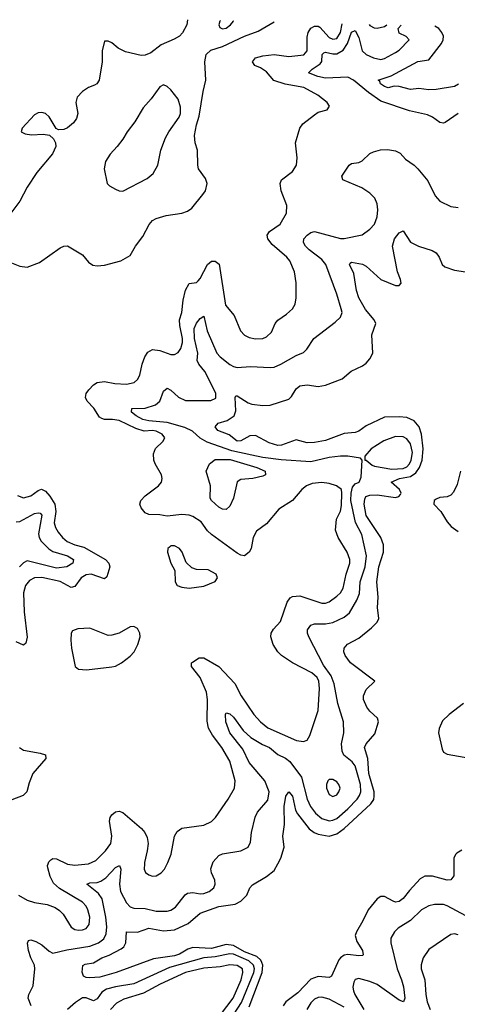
# Model space of a CAD drawing. Header units: inches. Extents: x 1552611 to 1694776, y 811966 to 917215.
# Tile 534 of 549: x 1675950 to 1678325, y 909237 to 914579. Entities that reach past the tile are written whole.
import ezdxf

# ---------------------------------------------------------------- set-up
doc = ezdxf.new("R2010")
doc.units = ezdxf.units.IN
doc.header["$MEASUREMENT"] = 0
doc.layers.add('B6970', color=7, linetype='Continuous')
doc.layers.add('B6971', color=7, linetype='Continuous')

msp = doc.modelspace()

# ---------------------------------------------------------------- linework, layer by layer
at = {"layer": 'B6970', "color": 5}
for points, elevation in [([(1675943.1, 909830), (1675990, 909801.8), (1676030, 909789.2), (1676098.6, 909778.6), (1676142.8, 909762.8), (1676166.8, 909746.8), (1676186.1, 909726.1), (1676230, 909656), (1676250, 909643.5), (1676270, 909639), (1676290, 909640.5), (1676310, 909649.4), (1676326.6, 909670), (1676331.4, 909710), (1676320.5, 909750), (1676310, 909769.7), (1676290, 909790.8), (1676165.3, 909865.3), (1676133.9, 909893.9), (1676116.2, 909930), (1676102.8, 909977.2), (1676101.5, 909990), (1676104.7, 910000)], 780), ([(1676011.6, 909230), (1675996.4, 909270), (1675999.8, 909290), (1676023.3, 909336.7), (1676031.6, 909430), (1676029.5, 909450), (1676010.7, 909490), (1675998.5, 909530), (1675991.8, 909568.2), (1675997.2, 909582.8), (1676010, 909587.7), (1676037.5, 909577.5), (1676070, 909560.2), (1676110, 909525.3), (1676130, 909515.1), (1676206.4, 909533.6), (1676330, 909552.1), (1676376.8, 909570), (1676406.7, 909593.3), (1676419.7, 909620.3), (1676422.5, 909657.5), (1676418.3, 909710), (1676398.2, 909810), (1676378.4, 909838.4), (1676314, 909890), (1676330, 909897.2), (1676370, 909898.6), (1676390, 909905.3), (1676417.2, 909922.8), (1676470, 909979.7), (1676491, 909991), (1676498, 909970), (1676491.5, 909890), (1676497.8, 909850), (1676528.7, 909788.7), (1676550, 909765.4), (1676570, 909758.3), (1676630, 909757.5), (1676690, 909742.8), (1676750, 909742.4), (1676770, 909748.2), (1676795.3, 909764.7), (1676848.2, 909831.8), (1676860.5, 909839.5), (1676890, 909844.3), (1676930, 909836.6), (1676950, 909838.5), (1676978.5, 909850), (1677003.1, 909870), (1677011.4, 909890), (1677009, 909910), (1676991.7, 909950), (1676987.1, 909972.9), (1676996, 910000)], 760), ([(1676206.6, 910000), (1676210, 909998.4), (1676250, 909992.7), (1676321.1, 909998.9), (1676323.5, 910000)], 780), ([(1677195.6, 909224.4), (1677266.5, 909410), (1677269.1, 909449.1), (1677264.7, 909464.7), (1677257.6, 909477.6), (1677236.3, 909496.3), (1677170, 909522.7), (1677110, 909557.2), (1677070, 909561.3), (1676990, 909540.7), (1676890, 909546.1), (1676862.8, 909537.2), (1676817.3, 909510), (1676790, 909500.3), (1676676.4, 909483.6), (1676473.4, 909410), (1676385.4, 909385.4), (1676330, 909381.6), (1676310, 909382.9), (1676296.9, 909390), (1676289.1, 909410.9), (1676292.3, 909447.7), (1676304.7, 909455.3), (1676350, 909462.6), (1676395.6, 909490), (1676435.8, 909504.2), (1676501.4, 909538.6), (1676514.4, 909550), (1676526.1, 909570), (1676530, 909630.2), (1676590, 909628), (1676650, 909651.1), (1676730, 909636.5), (1676790, 909640.9), (1676864.7, 909675.3), (1676930, 909732.5), (1677030, 909768.1), (1677119.5, 909780.5), (1677150, 909796.5), (1677183.1, 909830), (1677199.4, 909870), (1677213.7, 909886.3), (1677290, 909930.6), (1677330, 909963.6), (1677350.2, 910000)], 740), ([(1676626.8, 910000), (1676625.3, 909970), (1676632.9, 909952.9), (1676650, 909939.5), (1676670, 909932.2), (1676690, 909934), (1676718.4, 909950), (1676735.1, 909970), (1676751, 910000)], 780), ([(1678306.2, 910000), (1678306.1, 909933.9), (1678290, 909911.8), (1678270, 909911.2), (1678190, 909933.2), (1678147.8, 909932.2), (1678122.3, 909917.7), (1678064.5, 909855.5), (1678030, 909810.8), (1678010, 909795.2), (1677990, 909792.2), (1677976.5, 909796.5), (1677930, 909822.8), (1677910, 909823.1), (1677890.3, 909810), (1677840.6, 909750), (1677812.3, 909690), (1677777, 909630), (1677770.8, 909610), (1677778.9, 909578.9), (1677810.2, 909530), (1677813.8, 909506.2), (1677810, 909502), (1677790, 909500.3), (1677730, 909508.1), (1677710, 909504.7), (1677690.2, 909490), (1677682.2, 909477.8), (1677641.7, 909390), (1677630, 909382.9), (1677570, 909389.1), (1677530, 909373.9), (1677459.7, 909300.3), (1677394.8, 909250), (1677379.6, 909230)], 740), ([(1678370, 909716.9), (1678270, 909772.4), (1678250, 909779.1), (1678201.3, 909778.7), (1678170, 909770.7), (1678130, 909749.8), (1678070, 909692.7), (1678004.2, 909650), (1677983.1, 909630), (1677964.4, 909595.6), (1677964, 909570), (1677998.4, 909430), (1678022.5, 909370), (1678032.1, 909332.1), (1678040.2, 909270), (1678032.7, 909250), (1678010, 909260.5), (1677890, 909344.5), (1677850, 909361.6), (1677790, 909377.4), (1677770, 909371.8), (1677762.8, 909357.2), (1677758.2, 909330), (1677760.6, 909310), (1677767.7, 909290), (1677817.4, 909210)], 760), ([(1678330, 909614.4), (1678310, 909618.8), (1678290, 909615.6), (1678170, 909534.3), (1678140.2, 909490), (1678128, 909452), (1678127.9, 909430), (1678147.6, 909370), (1678153.6, 909290), (1678161.6, 909250), (1678177, 909210)], 780), ([(1677090.2, 909149.8), (1677153.5, 909246.5), (1677221.1, 909410), (1677223.5, 909430), (1677218.9, 909450), (1677194.1, 909474.1), (1677110, 909509.5), (1677090, 909510.7), (1677010, 909494.2), (1676950, 909488.6), (1676763.6, 909436.4), (1676570, 909347.9), (1676470, 909332.8), (1676420.9, 909319.1), (1676396.3, 909303.7), (1676370, 909267.7), (1676350, 909256.8), (1676310, 909272.1), (1676290, 909272.9), (1676252.3, 909247.7), (1676210, 909209.4)], 760), ([(1677039.6, 909180.4), (1677107.8, 909270), (1677151.8, 909370), (1677161.7, 909410), (1677158.6, 909430), (1677130, 909448.7), (1677090, 909451.2), (1677038.5, 909441.5), (1676950, 909433.9), (1676850, 909410.2), (1676712.5, 909347.5), (1676621.3, 909298.7), (1676515.4, 909264.6), (1676475.9, 909244.1), (1676442.8, 909210)], 780), ([(1677710, 909222.3), (1677630, 909264.5), (1677590, 909276.5), (1677570, 909274.8), (1677550, 909264.8), (1677530, 909246.2), (1677508.6, 909210)], 760)]:
    msp.add_lwpolyline(points, dxfattribs=dict(at, elevation=elevation))
at = {"layer": 'B6971', "color": 5}
for points, elevation in [([(1675870, 913274.2), (1675950, 913240.8), (1675990, 913236.5), (1676058, 913262), (1676170, 913341.3), (1676190, 913350.4), (1676210, 913352.2), (1676290, 913303.8), (1676322.6, 913262.6), (1676346.3, 913246.3), (1676370, 913243.2), (1676410, 913247.5), (1676499.3, 913270), (1676550, 913300.3), (1676578.9, 913350), (1676618.1, 913401.9), (1676651.9, 913468.1), (1676670, 913489), (1676690, 913500.2), (1676744.2, 913515.8), (1676830, 913529), (1676860.8, 913539.3), (1676883.5, 913556.5), (1676944.4, 913630), (1676958, 913650), (1676966.6, 913690), (1676957.4, 913717.4), (1676921.1, 913770), (1676916.9, 913790), (1676915.3, 913870), (1676902.8, 913910), (1676899.4, 913950), (1676909, 914009), (1676924.1, 914055.9), (1676945.2, 914190), (1676960.2, 914250), (1676955, 914350), (1676961.4, 914390), (1676986.4, 914413.6), (1677050, 914433.1), (1677170, 914488.5), (1677244.5, 914515.5), (1677331.2, 914566.4)], 820), ([(1676860.3, 914578.6), (1676856.1, 914550), (1676832.6, 914507.4), (1676816.9, 914490), (1676787.6, 914472.4), (1676717.3, 914442.7), (1676661.5, 914398.5), (1676630, 914386.4), (1676610, 914384.5), (1676523.8, 914403.8), (1676483.8, 914423.8), (1676450, 914452.8), (1676430, 914462), (1676410, 914462), (1676398.4, 914410), (1676397.1, 914350), (1676381.3, 914250), (1676368.7, 914231.3), (1676356.8, 914223.2), (1676323, 914210), (1676290.4, 914190), (1676261.7, 914158.3), (1676255, 914130), (1676265.5, 914070), (1676257.8, 914042.2), (1676241.7, 914018.3), (1676210, 913992.5), (1676190, 913983.1), (1676161.1, 913981.1), (1676148.4, 913988.4), (1676110, 914051.6), (1676090, 914069.8), (1676070, 914075.5), (1676050, 914073.1), (1676030, 914062), (1675963.6, 913990), (1675958.4, 913970), (1675979, 913959), (1676014.8, 913954.8), (1676077.3, 913957.3), (1676111.7, 913951.7), (1676132.8, 913932.8), (1676143.6, 913910), (1676145.3, 913890), (1676128.4, 913851.6), (1676043.1, 913750), (1675990.2, 913669.8), (1675950, 913593.3), (1675901.7, 913530)], 820), ([(1676751, 910000), (1676754.1, 910005.9), (1676771.5, 910051.5), (1676789.7, 910150), (1676804.4, 910175.6), (1676830, 910193.8), (1676949.2, 910210), (1676991, 910229), (1677011.8, 910250), (1677080.8, 910350), (1677114.8, 910410), (1677119.8, 910450), (1677090, 910556.9), (1677047.7, 910630), (1676996.5, 910696.5), (1676975, 910735), (1676967.4, 910772.6), (1676969.4, 910890), (1676964.4, 910930), (1676929.2, 911010), (1676882, 911070), (1676883, 911090), (1676886.8, 911093.2), (1676923.5, 911116.5), (1676950, 911116.8), (1677030, 911069.5), (1677117.7, 910977.7), (1677151.5, 910910), (1677220.9, 910810), (1677257.3, 910770), (1677296.4, 910736.4), (1677451.3, 910668.7), (1677490, 910663.1), (1677510, 910670.5), (1677524.5, 910695.5), (1677569.2, 910830.8), (1677576.9, 910950), (1677573.5, 910990), (1677563.7, 911010), (1677535.9, 911035.9), (1677429.9, 911090), (1677369.9, 911130), (1677350.7, 911150), (1677324.8, 911190), (1677312.7, 911230), (1677315.2, 911250), (1677327.2, 911272.8), (1677365.3, 911314.7), (1677401.3, 911418.7), (1677418.1, 911441.9), (1677430, 911449.3), (1677470, 911452.9), (1677590, 911413.9), (1677610, 911414.2), (1677630, 911421.4), (1677670, 911451), (1677690, 911470.2), (1677705.1, 911494.9), (1677722, 911570), (1677741.8, 911630), (1677740.7, 911650), (1677727.5, 911690), (1677677.3, 911770), (1677664.1, 911810), (1677669.1, 911870), (1677690, 911912.8), (1677696.8, 911943.2), (1677698.8, 912010), (1677695.4, 912030), (1677669.2, 912050), (1677630, 912062), (1677590, 912068.6), (1677536.8, 912063.2), (1677506.9, 912050), (1677481.3, 912030), (1677430.2, 911969.8), (1677357, 911923), (1677290, 911844.7), (1677235.2, 911804.8), (1677216, 911770), (1677205.3, 911710), (1677195.3, 911690), (1677170, 911670.9), (1677150, 911673.2), (1677130, 911685.6), (1676990, 911785.5), (1676970, 911805.2), (1676934.6, 911854.6), (1676890, 911884), (1676870, 911890.8), (1676830, 911895.2), (1676750, 911886.2), (1676710, 911892.9), (1676650, 911895.1), (1676630, 911903.9), (1676608.4, 911930), (1676602.6, 911950), (1676607.1, 911970), (1676630, 911996.1), (1676703.6, 912050), (1676719.7, 912070), (1676724, 912090), (1676719.4, 912110), (1676685.5, 912170), (1676678.3, 912190), (1676676.6, 912223.4), (1676686.8, 912253.2), (1676726.4, 912290), (1676737.2, 912310), (1676722.8, 912330), (1676690, 912346.2), (1676670, 912349.3), (1676626, 912346), (1676580.1, 912360.1), (1676490, 912403.5), (1676454, 912410), (1676410, 912410.3), (1676395.2, 912415.2), (1676383.3, 912423.3), (1676352.1, 912472.1), (1676315.8, 912510), (1676307.5, 912530), (1676311.3, 912550), (1676324.9, 912570), (1676350, 912597.1), (1676370, 912611), (1676410, 912616.8), (1676465.9, 912605.9), (1676530, 912601.3), (1676571.6, 912610), (1676590, 912626.7), (1676602, 912650), (1676613.9, 912710), (1676629.9, 912750.1), (1676645.8, 912774.2), (1676670, 912789.4), (1676710, 912784.2), (1676770, 912763.2), (1676790, 912762.8), (1676810, 912773.1), (1676824.6, 912795.4), (1676833, 912827), (1676833.7, 912850), (1676819.3, 912919.3), (1676817.6, 912950), (1676829, 912991), (1676836.8, 913056.8), (1676850, 913111.6), (1676870, 913146.7), (1676910, 913152.9), (1676918.7, 913161.3), (1676930, 913174.2), (1676970, 913250.3), (1676990, 913268.1), (1677010, 913269.2), (1677032.1, 913252.1), (1677067.2, 913030), (1677113.7, 912973.7), (1677149, 912890), (1677170, 912867.8), (1677195.5, 912855.5), (1677230, 912847.8), (1677270, 912849.4), (1677290, 912857.5), (1677316.7, 912883.3), (1677336.5, 912930), (1677350.4, 912949.5), (1677398.6, 912981.4), (1677429.8, 913010), (1677444, 913036), (1677450.8, 913070), (1677451.1, 913151.1), (1677441.1, 913210), (1677415, 913270), (1677400.3, 913290), (1677319.3, 913359.3), (1677295.8, 913390), (1677292.1, 913410), (1677306.3, 913430), (1677364, 913470), (1677398.3, 913530), (1677398.7, 913570), (1677368.7, 913650), (1677362.6, 913690), (1677369.8, 913710.2), (1677430, 913755.6), (1677451.5, 913790), (1677455.2, 913830), (1677447.2, 913910), (1677469.8, 913990.2), (1677486.5, 914013.5), (1677550, 914063.1), (1677570, 914076.4), (1677619, 914090), (1677632, 914110), (1677619.3, 914130), (1677567.3, 914170), (1677491.3, 914210), (1677390, 914229.4), (1677329.6, 914249.6), (1677290, 914295.4), (1677257.5, 914317.5), (1677226.4, 914330), (1677213.5, 914350), (1677230, 914371.8), (1677270, 914382.7), (1677330, 914389.6), (1677410, 914379.2), (1677492.5, 914387.5), (1677509.4, 914410.6), (1677510, 914484.7), (1677515.4, 914510), (1677530, 914533.4), (1677550, 914543.9), (1677570, 914544.2), (1677578.1, 914538.1), (1677630, 914482.2), (1677650, 914472.4), (1677670, 914477), (1677691.1, 914508.9), (1677700.2, 914556.7)], 780), ([(1677039.4, 914574), (1677036, 914570), (1677030.4, 914550), (1677036.7, 914536.7), (1677050, 914528.3), (1677070, 914531.8), (1677094.3, 914550), (1677109.6, 914570), (1677108.6, 914572.2)], 840), ([(1678328.7, 914070), (1678258.2, 914021.8), (1678250, 914018), (1678230, 914021.6), (1678189.8, 914049.8), (1678162.5, 914062.5), (1678064.8, 914084.8), (1677910, 914137.1), (1677842.9, 914182.9), (1677760.6, 914250), (1677730, 914267.3), (1677610, 914262.3), (1677568, 914270), (1677516.3, 914290), (1677536.8, 914310), (1677580.6, 914339.4), (1677589, 914351), (1677592.2, 914390), (1677600.9, 914399.1), (1677610, 914403.1), (1677650, 914393.9), (1677670, 914393.9), (1677705.9, 914414.1), (1677729.4, 914450), (1677750, 914511.1), (1677770, 914519.7), (1677790, 914482.8), (1677808.8, 914410), (1677830, 914389.1), (1677870, 914372.1), (1677910, 914363.2), (1677930, 914367.3), (1677990, 914399.8), (1678010, 914414.2), (1678063.5, 914470), (1678047.2, 914487.2), (1678010, 914504.7), (1678003.7, 914530), (1678019.9, 914548.4)], 760), ([(1677846.1, 914552.9), (1677850, 914547.7), (1677873.8, 914533.8), (1677890, 914532.6), (1677930, 914541.4), (1677941.6, 914550.4)], 780), ([(1678331.8, 914228.2), (1678310, 914216.6), (1678210, 914199.1), (1678170, 914197.7), (1678115.3, 914204.7), (1678070, 914200.7), (1678010, 914217.1), (1677982.6, 914217.4), (1677950, 914209.9), (1677930, 914216.8), (1677908.7, 914230), (1677903.9, 914243.9), (1677895.1, 914250), (1677965.9, 914274.1), (1678110, 914352.6), (1678170, 914360.2), (1678238.4, 914450), (1678248.6, 914470), (1678248.9, 914490), (1678241.2, 914510), (1678223.9, 914530), (1678202.9, 914543.6)], 740), ([(1676996, 910000), (1676999.3, 910010), (1677030, 910044.7), (1677050, 910054.2), (1677150.8, 910069.2), (1677189.8, 910090.2), (1677202.5, 910117.5), (1677207, 910170), (1677227.8, 910252.2), (1677241, 910279), (1677295.8, 910344.2), (1677304.4, 910390), (1677280.5, 910450), (1677195.6, 910550), (1677161.5, 910621.5), (1677090, 910710.9), (1677068.8, 910770), (1677066.2, 910810), (1677070, 910819.3), (1677090, 910812.9), (1677110, 910795.6), (1677162.5, 910722.5), (1677205, 910685), (1677266.9, 910646.9), (1677304.7, 910630), (1677350, 910592.5), (1677393.1, 910573.1), (1677415.4, 910555.4), (1677478.3, 910470), (1677509.7, 910350), (1677528, 910310), (1677554.8, 910274.8), (1677590, 910244.8), (1677630, 910232.5), (1677650, 910236.1), (1677670, 910246.2), (1677730, 910297.9), (1677780.4, 910350), (1677794.2, 910370), (1677800.9, 910390), (1677799.6, 910430), (1677770, 910530.8), (1677753.2, 910553.2), (1677709.2, 910589.2), (1677699.1, 910610), (1677696.2, 910650), (1677709.1, 910710), (1677706.8, 910770), (1677675.5, 910870), (1677655.9, 910975.9), (1677639.9, 911019.9), (1677597.7, 911077.7), (1677518.9, 911230), (1677511.8, 911250), (1677511.9, 911268.1), (1677530, 911293.8), (1677550, 911300.6), (1677610, 911301.3), (1677650, 911308.7), (1677710, 911337.3), (1677739.1, 911360.9), (1677779.6, 911430), (1677793.9, 911466.1), (1677797.4, 911530), (1677825.2, 911610), (1677832, 911670), (1677806.8, 911786.8), (1677771.5, 911851.5), (1677747.4, 911970), (1677749, 912011), (1677756.4, 912043.6), (1677770, 912060.6), (1677792, 912070), (1677803.6, 912096.4), (1677808.7, 912188.7), (1677799.4, 912199.4), (1677731.2, 912211.2), (1677691.2, 912211.2), (1677630, 912203.6), (1677530, 912179.5), (1677368.3, 912191.7), (1677270, 912203.3), (1677210, 912215.5), (1677100.5, 912240.5), (1676967.1, 912287.1), (1676929.3, 912309.3), (1676887.3, 912347.3), (1676846.1, 912366.1), (1676750, 912394), (1676650, 912403), (1676619, 912410), (1676582.2, 912430), (1676557.4, 912450), (1676558, 912470), (1676630, 912472), (1676687.1, 912490), (1676709.8, 912510), (1676730, 912563.1), (1676750, 912580.3), (1676770, 912569.2), (1676811.5, 912531.5), (1676850, 912513.5), (1676987.6, 912512.4), (1677014.6, 912525.4), (1677014.3, 912550), (1677006.1, 912570), (1676953.9, 912670), (1676921.4, 912710), (1676913.4, 912730), (1676917.3, 912770), (1676897.8, 912850), (1676896.8, 912903.2), (1676910, 912933.2), (1676930, 912957), (1676950, 912970.7), (1676966.8, 912890), (1677019.4, 912770), (1677037, 912750), (1677090, 912708.6), (1677110, 912696.5), (1677130, 912692.1), (1677203.2, 912696.8), (1677310, 912692.2), (1677330, 912694.4), (1677367.6, 912710), (1677450, 912756.1), (1677490, 912773.4), (1677508.9, 912791.1), (1677545.6, 912850), (1677662.4, 912937.6), (1677690, 912964.4), (1677699.2, 912990), (1677694.6, 913010), (1677671.7, 913090), (1677611.8, 913250), (1677590, 913277.2), (1677520.6, 913330), (1677501, 913350), (1677489.8, 913370.2), (1677492, 913390), (1677509.8, 913410), (1677530, 913424.7), (1677549.3, 913430), (1677690, 913392.5), (1677710, 913390.9), (1677808.5, 913411.5), (1677850, 913441.8), (1677875.8, 913470), (1677890.5, 913509.5), (1677892.5, 913547.5), (1677890, 913579.3), (1677877.1, 913610), (1677850, 913636.8), (1677806.7, 913666.6), (1677703.6, 913710), (1677698, 913730), (1677737, 913790), (1677750, 913798), (1677790, 913804.2), (1677807.7, 913812.3), (1677850, 913852), (1677870, 913862.4), (1677908.1, 913871.9), (1677945.4, 913874.6), (1677990, 913867.2), (1678013.8, 913853.8), (1678042.6, 913822.6), (1678090.2, 913790.2), (1678110, 913770.4), (1678164.5, 913704.5), (1678203.8, 913623.8), (1678230, 913593.4), (1678290, 913564.4), (1678330, 913559.3)], 760), ([(1677350.2, 910000), (1677366.8, 910030), (1677384.9, 910090), (1677378.5, 910150), (1677386.5, 910213.5), (1677385.6, 910310), (1677393.8, 910366.2), (1677409.8, 910390.2), (1677430, 910366), (1677447.5, 910290), (1677456.8, 910270), (1677521.3, 910190), (1677548.8, 910168.8), (1677570, 910160.3), (1677630, 910150.1), (1677670, 910162.4), (1677710, 910191.7), (1677854.6, 910325.4), (1677870.8, 910349.2), (1677874.2, 910365.8), (1677873.7, 910390), (1677844.6, 910490), (1677839.6, 910570), (1677820.2, 910630), (1677830.7, 910650), (1677876.2, 910703.8), (1677896.9, 910770), (1677891.3, 910790), (1677850, 910827.7), (1677833.8, 910850), (1677815.8, 910890), (1677816.5, 910910), (1677830, 910944.6), (1677876.3, 910990), (1677745.2, 911090), (1677715.8, 911130), (1677708.9, 911150), (1677710.8, 911169.2), (1677728.2, 911191.8), (1677790, 911223.5), (1677859.9, 911280.1), (1677890.5, 911309.5), (1677898.5, 911330), (1677891.7, 911390), (1677894.4, 911445.6), (1677888.7, 911530), (1677899.6, 911610), (1677923.4, 911690), (1677924.5, 911730), (1677910.3, 911770), (1677829.2, 911889.2), (1677818.9, 911950), (1677822.2, 911977.8), (1677828.8, 911991.2), (1677850, 911998.9), (1677890, 912000.3), (1677990, 911986.9), (1678008.1, 911991.9), (1678017.2, 912002.8), (1678020.4, 912010), (1678011.3, 912030), (1677966.2, 912070), (1678010.9, 912089.1), (1678070, 912099.7), (1678098.8, 912121.2), (1678119.5, 912150), (1678134, 912190), (1678139, 912250), (1678130.2, 912330.2), (1678116.8, 912370), (1678090, 912403.4), (1678050, 912420.3), (1678010, 912424.9), (1677930, 912423), (1677830, 912374.9), (1677790, 912346.4), (1677770, 912339.9), (1677710, 912333.1), (1677610, 912295.1), (1677550, 912284.3), (1677510, 912284), (1677450, 912298.6), (1677370, 912271.3), (1677350, 912268.8), (1677303.8, 912283.8), (1677230, 912322.4), (1677198.3, 912321.7), (1677150, 912294.5), (1677130, 912292.4), (1677086.8, 912326.8), (1677024.7, 912350), (1677009.8, 912370.2), (1677026.6, 912390), (1677075.4, 912404.6), (1677113.7, 912430), (1677122.9, 912457.1), (1677118.4, 912530), (1677122.6, 912537.4), (1677130, 912537.4), (1677190, 912499.6), (1677210, 912493.8), (1677270, 912485.5), (1677310, 912486.7), (1677410, 912520.9), (1677424.7, 912535.3), (1677450, 912577), (1677470, 912593.2), (1677510, 912597.5), (1677570, 912588.7), (1677610, 912596.6), (1677700.5, 912630), (1677748.3, 912671.7), (1677810, 912700.6), (1677830, 912715.5), (1677850, 912738.5), (1677866, 912770), (1677860.3, 912870), (1677882, 912930), (1677873.7, 912950), (1677826.7, 913006.7), (1677790.5, 913070), (1677777, 913110), (1677762.3, 913202.3), (1677740.5, 913250), (1677742.5, 913257.5), (1677750, 913262.4), (1677810, 913252), (1677830, 913240.7), (1677910, 913169.2), (1677990, 913136.4), (1678010, 913137.3), (1678019.5, 913150), (1678016.3, 913170), (1678000.4, 913210), (1677972.5, 913350), (1677984.1, 913390), (1678010, 913422.4), (1678030, 913433.4), (1678071.3, 913371.3), (1678114.8, 913350), (1678187.4, 913327.4), (1678210, 913313.1), (1678225.5, 913290), (1678241.7, 913250), (1678257.7, 913237.7), (1678310, 913220.7), (1678369.7, 913210.3)], 740), ([(1678342.6, 912130), (1678323.5, 912056.5), (1678303.7, 912016.3), (1678290, 911999.9), (1678270, 911990.2), (1678230, 911986.6), (1678210, 911978.4), (1678199.7, 911970), (1678198.1, 911950), (1678235.7, 911910), (1678270, 911853.8), (1678291.5, 911830), (1678330, 911802.4)], 740), ([(1675937.4, 911997.4), (1675970, 911985.7), (1676010, 911995), (1676050, 912025), (1676068.2, 912031.8), (1676090, 912021.9), (1676114.1, 911994.1), (1676139.9, 911950), (1676146.5, 911910), (1676137.3, 911850), (1676143.7, 911823.7), (1676158.3, 911798.3), (1676181.7, 911770), (1676207.7, 911747.7), (1676249, 911730), (1676297.7, 911717.7), (1676415.4, 911650), (1676433.1, 911630), (1676438.9, 911610), (1676422.9, 911557.2), (1676410, 911545.2), (1676337.6, 911570), (1676310, 911567.9), (1676284.2, 911550), (1676250, 911503.8), (1676230, 911498), (1676170, 911531.9), (1676070, 911552.8), (1676030, 911550.3), (1676002.7, 911537.3), (1675981.8, 911510), (1675971.2, 911470), (1675974.1, 911365.9), (1675990.1, 911229.9), (1675983.8, 911196.2), (1675970, 911185.3), (1675930, 911203.4)], 780), ([(1675930, 911855), (1675950, 911856.6), (1676030, 911899.4), (1676050, 911904.2), (1676060.9, 911900.9), (1676070.9, 911890), (1676051.8, 911790), (1676055.4, 911770), (1676066, 911750), (1676107.9, 911707.9), (1676130, 911693.5), (1676210.2, 911670), (1676242.3, 911650), (1676238.9, 911630), (1676206.7, 911610), (1676150, 911603.1), (1675990, 911643.2), (1675970, 911633), (1675949.1, 911610.9)], 760), ([(1678358.4, 910870), (1678279.6, 910810), (1678244.6, 910775.4), (1678225.7, 910734.3), (1678222.9, 910710), (1678241.7, 910621.7), (1678250, 910606), (1678270, 910595), (1678442.9, 910563)], 740), ([(1675949.3, 910630), (1675970, 910615.3), (1676060.6, 910600.6), (1676090.5, 910590), (1676092, 910570), (1676021.1, 910490), (1676000.6, 910439.4), (1675989.2, 910390), (1675968, 910370), (1675830, 910318.2)], 780), ([(1676323.5, 910000), (1676362.8, 910017.2), (1676415.3, 910070), (1676444.4, 910110), (1676450.6, 910150), (1676436.8, 910230), (1676441.1, 910250), (1676450, 910265.7), (1676470, 910281.7), (1676490, 910285.7), (1676510, 910278.7), (1676611.1, 910191.1), (1676629.6, 910169.6), (1676641.8, 910141.8), (1676646.3, 910110), (1676642.1, 910070), (1676627.1, 910007.1), (1676626.8, 910000)], 780), ([(1678350, 910074.2), (1678322.2, 910057.8), (1678314, 910050), (1678306.2, 910030), (1678306.2, 910000)], 740), ([(1676104.7, 910000), (1676107.8, 910010), (1676118.7, 910021.3), (1676130, 910029.1), (1676150, 910026), (1676206.6, 910000)], 780)]:
    msp.add_lwpolyline(points, dxfattribs=dict(at, elevation=elevation))
for points, elevation in [([(1676730, 914226), (1676710, 914215.1), (1676663.1, 914150), (1676619.5, 914100.5), (1676575.3, 914024.7), (1676534, 913970), (1676510.2, 913929.8), (1676479.5, 913890), (1676440.3, 913850), (1676414.9, 913810), (1676408.7, 913770), (1676424.9, 913690), (1676437.5, 913677.5), (1676470, 913659.1), (1676490, 913650.6), (1676510, 913648.2), (1676642.6, 913717.4), (1676675, 913745), (1676699.8, 913790), (1676716.2, 913870), (1676742, 913938), (1676758.5, 913970), (1676815.8, 914050), (1676821.8, 914070), (1676823.4, 914103.4), (1676810, 914147.8), (1676770, 914198.4), (1676750, 914216)], 840), ([(1677990, 912316.7), (1677926.7, 912293.4), (1677857.8, 912250), (1677822.4, 912210), (1677822, 912190), (1677830, 912188.7), (1677862, 912162), (1677875.8, 912155.8), (1677970, 912140.6), (1678030, 912144.6), (1678050, 912153.4), (1678066.1, 912170), (1678075.1, 912190), (1678080.6, 912230), (1678070, 912278.7), (1678050, 912304.8), (1678030, 912314.9)], 760), ([(1677070, 911921.7), (1677050, 911923.5), (1677030, 911935.1), (1676990, 911969.7), (1676983.8, 911983.8), (1676984.9, 912050), (1676961.5, 912130), (1676979.3, 912170), (1677010, 912193.1), (1677092.9, 912192.9), (1677237.6, 912150), (1677282, 912130), (1677284.2, 912110), (1677270, 912101.6), (1677214.8, 912090), (1677150, 912084.8), (1677130, 912071.1), (1677110, 911983.5), (1677090, 911939.7)], 760), ([(1676790, 911724.8), (1676770, 911724.4), (1676762, 911718), (1676754.6, 911710), (1676751.5, 911690), (1676769.3, 911630), (1676791.1, 911591.1), (1676792.8, 911530), (1676805.2, 911510), (1676830, 911499.8), (1676870, 911495.5), (1676950, 911505.4), (1677009.9, 911530.1), (1677023.1, 911550), (1677016.2, 911570), (1676973.5, 911593.5), (1676910, 911596.7), (1676884.8, 911604.8), (1676854, 911634), (1676832.5, 911690), (1676817.8, 911710)], 820), ([(1676570, 911287.6), (1676550, 911284.2), (1676489.4, 911250.6), (1676450, 911239.3), (1676430, 911238.4), (1676330, 911277.8), (1676265.7, 911274.3), (1676236.9, 911263.1), (1676229.2, 911250.8), (1676227.8, 911212.2), (1676231.3, 911168.7), (1676250.3, 911070), (1676270, 911056.1), (1676311.7, 911051.7), (1676450, 911067.2), (1676470, 911072.6), (1676501.6, 911090), (1676550, 911126.5), (1676571.2, 911148.8), (1676591.9, 911190), (1676603.5, 911230), (1676602.2, 911250), (1676590, 911276.2)], 820), ([(1677630, 910456.9), (1677622.4, 910450), (1677614.9, 910430), (1677615.6, 910410), (1677630, 910376.4), (1677650, 910365.3), (1677670, 910374), (1677682.6, 910390), (1677688.3, 910410), (1677681.7, 910430), (1677670, 910444.7), (1677650, 910456)], 780)]:
    msp.add_lwpolyline(points, close=True, dxfattribs=dict(at, elevation=elevation))

doc.saveas('drawing.dxf')
